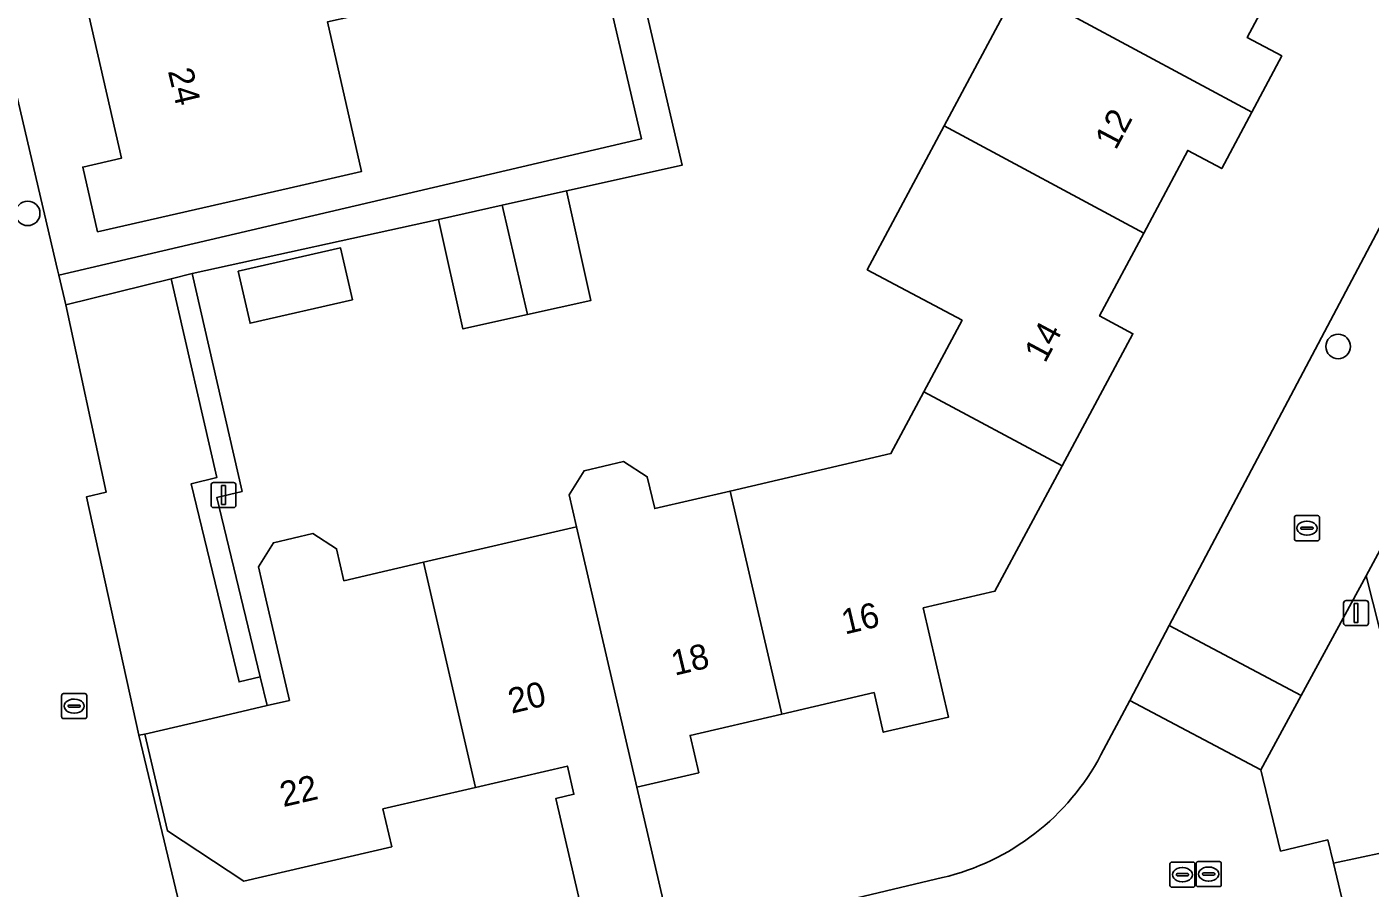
# Model space of a CAD drawing. Extents: x 158455 to 159797, y 387218 to 388672.
# Drawn here: x 159393.3 to 159446.9, y 388369.4 to 388403.7 of the extents above; entities that cross this region are included whole.
import ezdxf

# ---------------------------------------------------------------- set-up
doc = ezdxf.new("R2010")
doc.units = 0
for name, color, linetype in [('IMGEO_Boom', 7, 'Continuous'), ('IMGEO_Erf', 7, 'Continuous'), ('IMGEO_Groenvoorziening', 7, 'Continuous'), ('IMGEO_Kolk', 7, 'Continuous'), ('IMGEO_Lichtmast', 7, 'Continuous'), ('IMGEO_Pand', 7, 'Continuous'), ('IMGEO_Pand_nummerreeks', 7, 'Continuous'), ('IMGEO_Parkeervlak_open', 7, 'Continuous'), ('IMGEO_Rijbaan_lokaal_open', 7, 'Continuous'), ('IMGEO_Rioolput', 7, 'Continuous'), ('IMGEO_Voetpad_halfverhard', 7, 'Continuous'), ('IMGEO_Voetpad_open', 7, 'Continuous')]:
    doc.layers.add(name, color=color, linetype=linetype)

msp = doc.modelspace()

# ---------------------------------------------------------------- linework, layer by layer
at = {"layer": 'IMGEO_Boom'}
for centre in [(159393.354, 388396.275), (159445.619, 388390.963)]:
    msp.add_circle(centre, 0.489, dxfattribs=at)
at = {"layer": 'IMGEO_Erf'}
for points in [[(159391.329, 388407.761), (159394.546, 388394.017), (159394.595, 388393.808), (159417.828, 388399.246), (159416.262, 388405.978)], [(159417.606, 388406.141), (159419.454, 388398.194), (159414.848, 388397.171), (159415.819, 388392.802), (159413.284, 388392.239), (159410.711, 388391.667), (159409.74, 388396.036), (159399.919, 388393.875), (159401.904, 388385.18), (159400.9, 388384.938), (159402.622, 388377.784), (159402.899, 388376.634), (159403.791, 388376.841), (159402.849, 388380.891), (159402.552, 388382.169), (159403.151, 388383.131), (159404.719, 388383.495), (159405.67, 388382.893), (159405.966, 388381.615), (159407.72, 388382.023), (159409.135, 388382.352), (159415.243, 388383.772), (159414.947, 388385.045), (159415.546, 388386.007), (159417.114, 388386.371), (159418.065, 388385.769), (159418.36, 388384.496), (159421.365, 388385.195), (159427.781, 388386.687), (159429.094, 388389.148), (159430.619, 388392.008), (159426.84, 388394.023), (159429.905, 388399.771), (159432.869, 388405.33)], [(159443.696, 388406.485), (159441.992, 388403.289), (159443.37, 388402.555), (159442.177, 388400.318), (159440.975, 388398.063), (159439.622, 388398.784), (159437.864, 388395.486), (159436.102, 388392.182), (159437.433, 388391.473), (159434.606, 388386.195), (159431.93, 388381.199), (159429.069, 388380.534), (159430.081, 388376.178), (159427.476, 388375.573), (159427.109, 388377.153), (159423.429, 388376.297), (159419.769, 388375.446), (159420.116, 388373.954), (159417.648, 388373.38), (159419.002, 388367.535)], [(159405.309, 388403.911), (159406.671, 388397.946), (159404.245, 388397.392), (159396.138, 388395.54), (159395.548, 388398.123), (159397.094, 388398.476), (159395.551, 388405.238)], [(159436.156, 388374.664), (159437.306, 388376.84), (159438.884, 388379.824), (159450.901, 388402.56)], [(159415.837, 388366.799), (159414.413, 388372.926), (159415.14, 388373.096), (159414.878, 388374.222), (159411.219, 388373.371), (159407.521, 388372.51), (159407.872, 388371.002), (159401.979, 388369.631), (159398.925, 388371.634), (159398.025, 388375.5), (159397.791, 388375.453), (159399.878, 388366.739)], [(159425.314, 388368.7), (159429.836, 388369.77)]]:
    msp.add_lwpolyline(points, dxfattribs=at)
msp.add_lwpolyline([(159401.749, 388393.962), (159405.832, 388394.895), (159406.305, 388392.826), (159402.222, 388391.893)], close=True, dxfattribs=at)
msp.add_arc((159427.61, 388379.173), 9.663, 283.3203, 332.1858, dxfattribs=at)
at = {"layer": 'IMGEO_Groenvoorziening'}
msp.add_lwpolyline([(159445.429, 388370.354), (159449.424, 388371.205), (159446.738, 388381.814), (159444.148, 388377.042), (159442.538, 388374.076), (159443.321, 388370.832), (159445.207, 388371.275)], close=True, dxfattribs=at)
at = {"layer": 'IMGEO_Kolk'}
for p, q in [((159443.949, 388384.213), (159444.801, 388384.213)), ((159443.874, 388383.287), (159443.874, 388384.139)), ((159444.133, 388383.707), (159444.133, 388383.719)), ((159444.571, 388383.67), (159444.173, 388383.67)), ((159444.176, 388383.756), (159444.574, 388383.756)), ((159444.362, 388383.993), (159444.387, 388383.993)), ((159444.617, 388383.719), (159444.617, 388383.707)), ((159444.875, 388384.139), (159444.875, 388383.287)), ((159444.801, 388383.213), (159443.949, 388383.213)), ((159444.385, 388383.433), (159444.36, 388383.433)), ((159394.708, 388376.189), (159394.708, 388377.041)), ((159394.783, 388377.115), (159395.635, 388377.115)), ((159395.01, 388376.658), (159395.408, 388376.658)), ((159395.196, 388376.895), (159395.221, 388376.895)), ((159395.709, 388377.041), (159395.709, 388376.189)), ((159395.635, 388376.115), (159394.783, 388376.115)), ((159394.967, 388376.609), (159394.967, 388376.621)), ((159395.405, 388376.572), (159395.007, 388376.572)), ((159395.219, 388376.335), (159395.194, 388376.335)), ((159395.451, 388376.621), (159395.451, 388376.609)), ((159439.955, 388369.487), (159439.955, 388370.339)), ((159440.03, 388370.413), (159440.882, 388370.413)), ((159440.956, 388370.339), (159440.956, 388369.487)), ((159440.214, 388369.907), (159440.214, 388369.919)), ((159440.652, 388369.87), (159440.254, 388369.87)), ((159440.257, 388369.956), (159440.655, 388369.956)), ((159440.443, 388370.193), (159440.468, 388370.193)), ((159440.698, 388369.919), (159440.698, 388369.907)), ((159440.882, 388369.413), (159440.03, 388369.413)), ((159440.466, 388369.633), (159440.441, 388369.633))]:
    msp.add_line(p, q, dxfattribs=at)
for points in [[(159443.949, 388384.213), (159444.801, 388384.213)], [(159443.874, 388383.287), (159443.874, 388384.139)], [(159444.875, 388384.139), (159444.875, 388383.287)], [(159444.801, 388383.213), (159443.949, 388383.213)], [(159394.708, 388376.189), (159394.708, 388377.041)], [(159394.783, 388377.115), (159395.635, 388377.115)], [(159395.709, 388377.041), (159395.709, 388376.189)], [(159395.635, 388376.115), (159394.783, 388376.115)], [(159439.955, 388369.487), (159439.955, 388370.339)], [(159440.03, 388370.413), (159440.882, 388370.413)], [(159440.956, 388370.339), (159440.956, 388369.487)], [(159440.882, 388369.413), (159440.03, 388369.413)]]:
    msp.add_lwpolyline(points, dxfattribs=at)
for centre, radius, start, end in [((159443.951, 388384.137), 0.0765, 91.552, 178.448), ((159443.951, 388384.137), 0.0765, 91.552, 178.448), ((159444.799, 388384.137), 0.0765, 1.552, 88.448), ((159444.799, 388384.137), 0.0765, 1.552, 88.448), ((159444.173, 388383.716), 0.0403, 85.8775, 175.7526), ((159444.17, 388383.706), 0.0366, 178.938, 274.7102), ((159444.574, 388383.713), 0.043, 264.8664, 352.4533), ((159444.578, 388383.718), 0.0386, 1.7309, 96.639), ((159443.951, 388383.289), 0.0765, 181.552, 268.448), ((159443.951, 388383.289), 0.0765, 181.552, 268.448), ((159444.799, 388383.289), 0.0765, 271.552, 358.448), ((159444.799, 388383.289), 0.0765, 271.552, 358.448), ((159394.785, 388377.039), 0.0765, 91.552, 178.448), ((159394.785, 388377.039), 0.0765, 91.552, 178.448), ((159395.007, 388376.618), 0.0403, 85.8775, 175.7526), ((159395.412, 388376.62), 0.0386, 1.7309, 96.639), ((159395.633, 388377.039), 0.0765, 1.552, 88.448), ((159395.633, 388377.039), 0.0765, 1.552, 88.448), ((159394.785, 388376.191), 0.0765, 181.552, 268.448), ((159394.785, 388376.191), 0.0765, 181.552, 268.448), ((159395.004, 388376.608), 0.0366, 178.938, 274.7102), ((159395.408, 388376.615), 0.043, 264.8664, 352.4533), ((159395.633, 388376.191), 0.0765, 271.552, 358.448), ((159395.633, 388376.191), 0.0765, 271.552, 358.448), ((159440.032, 388370.337), 0.0765, 91.552, 178.448), ((159440.032, 388370.337), 0.0765, 91.552, 178.448), ((159440.88, 388370.337), 0.0765, 1.552, 88.448), ((159440.88, 388370.337), 0.0765, 1.552, 88.448), ((159440.254, 388369.916), 0.0403, 85.8775, 175.7526), ((159440.251, 388369.906), 0.0366, 178.938, 274.7102), ((159440.655, 388369.913), 0.043, 264.8664, 352.4533), ((159440.659, 388369.918), 0.0386, 1.7309, 96.639), ((159440.032, 388369.489), 0.0765, 181.552, 268.448), ((159440.032, 388369.489), 0.0765, 181.552, 268.448), ((159440.88, 388369.489), 0.0765, 271.552, 358.448), ((159440.88, 388369.489), 0.0765, 271.552, 358.448)]:
    msp.add_arc(centre, radius, start, end, dxfattribs=at)
for centre, major_axis, ratio, start_param, end_param in [((159444.361, 388383.713), (-0.387, 0.002), 0.722429, 4.712389, 7.853982), ((159444.386, 388383.713), (-0.39, 0.002), 0.717154, 1.570796, 4.712389), ((159395.195, 388376.615), (-0.387, 0.002), 0.722429, 4.712389, 7.853982), ((159395.22, 388376.615), (-0.39, 0.002), 0.717154, 1.570796, 4.712389), ((159440.442, 388369.913), (-0.387, 0.002), 0.722429, 4.712389, 7.853982), ((159440.467, 388369.913), (-0.39, 0.002), 0.717154, 1.570796, 4.712389)]:
    msp.add_ellipse(centre, major_axis=major_axis, ratio=ratio, start_param=start_param, end_param=end_param, dxfattribs=at)
at = {"layer": 'IMGEO_Lichtmast'}
for p, q in [((159400.666, 388384.637), (159400.666, 388385.437)), ((159400.666, 388385.437), (159400.666, 388384.637)), ((159400.766, 388385.537), (159401.556, 388385.537)), ((159401.556, 388385.537), (159400.766, 388385.537)), ((159401.656, 388385.437), (159401.656, 388384.637)), ((159401.656, 388384.637), (159401.656, 388385.437)), ((159401.556, 388384.537), (159400.766, 388384.537)), ((159400.766, 388384.537), (159401.556, 388384.537)), ((159445.838, 388379.928), (159445.838, 388380.728)), ((159445.838, 388380.728), (159445.838, 388379.928)), ((159445.938, 388380.828), (159446.728, 388380.828)), ((159446.728, 388380.828), (159445.938, 388380.828)), ((159446.828, 388380.728), (159446.828, 388379.928)), ((159446.828, 388379.928), (159446.828, 388380.728)), ((159446.728, 388379.828), (159445.938, 388379.828)), ((159445.938, 388379.828), (159446.728, 388379.828))]:
    msp.add_line(p, q, dxfattribs=at)
for points in [[(159401.086, 388385.412), (159401.236, 388385.412), (159401.236, 388384.662), (159401.086, 388384.662), (159401.086, 388385.412)], [(159446.258, 388380.703), (159446.408, 388380.703), (159446.408, 388379.953), (159446.258, 388379.953), (159446.258, 388380.703)]]:
    msp.add_lwpolyline(points, dxfattribs=at)
for centre, start, end in [((159400.766, 388385.437), 90, 180), ((159400.766, 388385.437), 90, 180), ((159401.556, 388385.437), 0, 90), ((159401.556, 388385.437), 360, 90), ((159400.766, 388384.637), 180, 270), ((159400.766, 388384.637), 180, 270), ((159401.556, 388384.637), 270, 0), ((159401.556, 388384.637), 270, 0), ((159445.938, 388380.728), 90, 180), ((159445.938, 388380.728), 90, 180), ((159446.728, 388380.728), 0, 90), ((159446.728, 388380.728), 360, 90), ((159445.938, 388379.928), 180, 270), ((159445.938, 388379.928), 180, 270), ((159446.728, 388379.928), 270, 0), ((159446.728, 388379.928), 270, 0)]:
    msp.add_arc(centre, 0.1, start, end, dxfattribs=at)
at = {"layer": 'IMGEO_Pand'}
for points in [[(159432.869, 388405.33), (159442.177, 388400.318), (159443.37, 388402.555), (159441.992, 388403.289), (159443.696, 388406.485), (159445.081, 388405.747), (159445.149, 388405.874), (159435.812, 388410.85)], [(159401.802, 388406.664), (159395.551, 388405.238), (159397.094, 388398.476), (159395.548, 388398.123), (159396.138, 388395.54), (159404.245, 388397.392), (159406.671, 388397.946), (159405.309, 388403.911), (159406.28, 388404.133), (159405.661, 388406.843), (159404.717, 388407.329)], [(159432.869, 388405.33), (159429.905, 388399.771), (159437.864, 388395.486), (159439.622, 388398.784), (159440.975, 388398.063), (159442.177, 388400.318)], [(159429.094, 388389.148), (159434.606, 388386.195), (159437.433, 388391.473), (159436.102, 388392.182), (159437.864, 388395.486), (159429.905, 388399.771), (159426.84, 388394.023), (159430.619, 388392.008)], [(159412.274, 388396.599), (159413.284, 388392.239), (159415.819, 388392.802), (159414.848, 388397.171)], [(159412.274, 388396.599), (159409.74, 388396.036), (159410.711, 388391.667), (159413.284, 388392.239)], [(159401.749, 388393.962), (159402.222, 388391.893), (159406.305, 388392.826), (159405.832, 388394.895)], [(159429.094, 388389.148), (159427.781, 388386.687), (159421.365, 388385.195), (159423.429, 388376.297), (159427.109, 388377.153), (159427.476, 388375.573), (159430.081, 388376.178), (159429.069, 388380.534), (159431.93, 388381.199), (159434.606, 388386.195)], [(159417.648, 388373.38), (159420.116, 388373.954), (159419.769, 388375.446), (159423.429, 388376.297), (159421.365, 388385.195), (159418.36, 388384.496), (159418.065, 388385.769), (159417.114, 388386.371), (159415.546, 388386.007), (159414.947, 388385.045), (159415.243, 388383.772)], [(159417.648, 388373.38), (159415.243, 388383.772), (159409.135, 388382.352), (159411.219, 388373.371), (159414.878, 388374.222), (159415.14, 388373.096), (159414.413, 388372.926), (159415.837, 388366.799), (159419.002, 388367.535)], [(159409.135, 388382.352), (159407.72, 388382.023), (159405.966, 388381.615), (159405.67, 388382.893), (159404.719, 388383.495), (159403.151, 388383.131), (159402.552, 388382.169), (159402.849, 388380.891), (159403.791, 388376.841), (159402.899, 388376.634), (159400.481, 388376.071), (159398.025, 388375.5), (159398.925, 388371.634), (159401.979, 388369.631), (159407.872, 388371.002), (159407.521, 388372.51), (159411.219, 388373.371)]]:
    msp.add_lwpolyline(points, close=True, dxfattribs=at)
at = {"layer": 'IMGEO_Parkeervlak_open'}
msp.add_lwpolyline([(159402.622, 388377.784), (159401.781, 388377.582), (159399.877, 388385.487), (159400.891, 388385.731), (159399.08, 388393.668), (159394.871, 388392.629), (159396.485, 388385.157), (159395.699, 388384.966), (159397.791, 388375.453), (159398.025, 388375.5), (159400.481, 388376.071), (159402.899, 388376.634)], close=True, dxfattribs=at)
at = {"layer": 'IMGEO_Rijbaan_lokaal_open'}
for points in [[(159452.045, 388402.008), (159450.901, 388402.56), (159438.884, 388379.824), (159444.148, 388377.042), (159446.738, 388381.814), (159448.127, 388384.404), (159454.103, 388395.354), (159456.061, 388396.668), (159467.831, 388418.738), (159469.456, 388419.239), (159478.368, 388435.9), (159479.026, 388437.134), (159478.864, 388437.783), (159478.576, 388438.931), (159480.053, 388441.708), (159474.649, 388444.544), (159472.419, 388440.297), (159473.441, 388439.738), (159465.765, 388425.191), (159464.716, 388425.765), (159464.08, 388424.56)], [(159437.306, 388376.84), (159442.538, 388374.076), (159444.148, 388377.042), (159438.884, 388379.824)]]:
    msp.add_lwpolyline(points, close=True, dxfattribs=at)
for points in [[(159429.836, 388369.77), (159425.314, 388368.7), (159424.223, 388368.442), (159413.326, 388365.864), (159412.215, 388365.601), (159406.443, 388364.236), (159406.256, 388365.175), (159403.403, 388364.554), (159399.878, 388366.739), (159397.791, 388375.453), (159395.699, 388384.966), (159396.485, 388385.157), (159394.871, 388392.629), (159394.595, 388393.808), (159394.546, 388394.017), (159391.329, 388407.761)], [(159445.891, 388368.44), (159445.429, 388370.354), (159445.207, 388371.275), (159443.321, 388370.832), (159442.538, 388374.076), (159437.306, 388376.84), (159436.156, 388374.664)]]:
    msp.add_lwpolyline(points, dxfattribs=at)
msp.add_arc((159427.61, 388379.173), 9.663, 283.3203, 332.1858, dxfattribs=at)
at = {"layer": 'IMGEO_Rioolput'}
for p, q in [((159438.908, 388369.463), (159438.908, 388370.315)), ((159438.983, 388370.389), (159439.835, 388370.389)), ((159439.909, 388370.315), (159439.909, 388369.463)), ((159439.167, 388369.883), (159439.167, 388369.895)), ((159439.605, 388369.846), (159439.207, 388369.846)), ((159439.21, 388369.932), (159439.608, 388369.932)), ((159439.396, 388370.169), (159439.421, 388370.169)), ((159439.651, 388369.895), (159439.651, 388369.883)), ((159439.835, 388369.389), (159438.983, 388369.389)), ((159439.419, 388369.609), (159439.394, 388369.609))]:
    msp.add_line(p, q, dxfattribs=at)
for points in [[(159438.908, 388369.463), (159438.908, 388370.315)], [(159438.983, 388370.389), (159439.835, 388370.389)], [(159439.909, 388370.315), (159439.909, 388369.463)], [(159439.835, 388369.389), (159438.983, 388369.389)]]:
    msp.add_lwpolyline(points, dxfattribs=at)
for centre, radius, start, end in [((159438.985, 388370.313), 0.0765, 91.552, 178.448), ((159438.985, 388370.313), 0.0765, 91.552, 178.448), ((159439.833, 388370.313), 0.0765, 1.552, 88.448), ((159439.833, 388370.313), 0.0765, 1.552, 88.448), ((159439.207, 388369.892), 0.0403, 85.8775, 175.7526), ((159439.204, 388369.882), 0.0366, 178.938, 274.7102), ((159439.608, 388369.889), 0.043, 264.8664, 352.4533), ((159439.612, 388369.894), 0.0386, 1.7309, 96.639), ((159438.985, 388369.465), 0.0765, 181.552, 268.448), ((159438.985, 388369.465), 0.0765, 181.552, 268.448), ((159439.833, 388369.465), 0.0765, 271.552, 358.448), ((159439.833, 388369.465), 0.0765, 271.552, 358.448)]:
    msp.add_arc(centre, radius, start, end, dxfattribs=at)
for centre, major_axis, ratio, start_param, end_param in [((159439.395, 388369.889), (-0.387, 0.002), 0.722429, 4.712389, 7.853982), ((159439.42, 388369.889), (-0.39, 0.002), 0.717154, 1.570796, 4.712389)]:
    msp.add_ellipse(centre, major_axis=major_axis, ratio=ratio, start_param=start_param, end_param=end_param, dxfattribs=at)
at = {"layer": 'IMGEO_Voetpad_halfverhard'}
msp.add_lwpolyline([(159450.857, 388373.653), (159448.127, 388384.404), (159446.738, 388381.814), (159449.424, 388371.205), (159445.429, 388370.354), (159445.891, 388368.44), (159449.995, 388369.314), (159450.895, 388369.506), (159471.177, 388357.786), (159472.386, 388357.087), (159483.725, 388350.535), (159484.344, 388350.449)], dxfattribs=at)
at = {"layer": 'IMGEO_Voetpad_open'}
msp.add_lwpolyline([(159416.262, 388405.978), (159417.828, 388399.246), (159394.595, 388393.808), (159394.871, 388392.629), (159399.08, 388393.668), (159399.919, 388393.875), (159409.74, 388396.036), (159412.274, 388396.599), (159414.848, 388397.171), (159419.454, 388398.194), (159417.606, 388406.141)], dxfattribs=at)
msp.add_lwpolyline([(159402.622, 388377.784), (159400.9, 388384.938), (159401.904, 388385.18), (159399.919, 388393.875), (159399.08, 388393.668), (159400.891, 388385.731), (159399.877, 388385.487), (159401.781, 388377.582)], close=True, dxfattribs=at)

# ---------------------------------------------------------------- texts
at = {"layer": 'IMGEO_Pand_nummerreeks'}
for s, rotation, p in [('24', 283.5903, (159398.939, 388401.954)), ('12', 62.0645, (159436.75, 388398.764)), ('14', 61.8043, (159433.93, 388390.268)), ('16', 13.3349, (159425.945, 388379.466)), ('18', 13.3349, (159419.156, 388377.824)), ('20', 13.3349, (159412.648, 388376.309)), ('22', 13.0968, (159403.546, 388372.582))]:
    msp.add_text(s, height=1, rotation=rotation, dxfattribs=at).set_placement(p)

doc.saveas('drawing.dxf')
